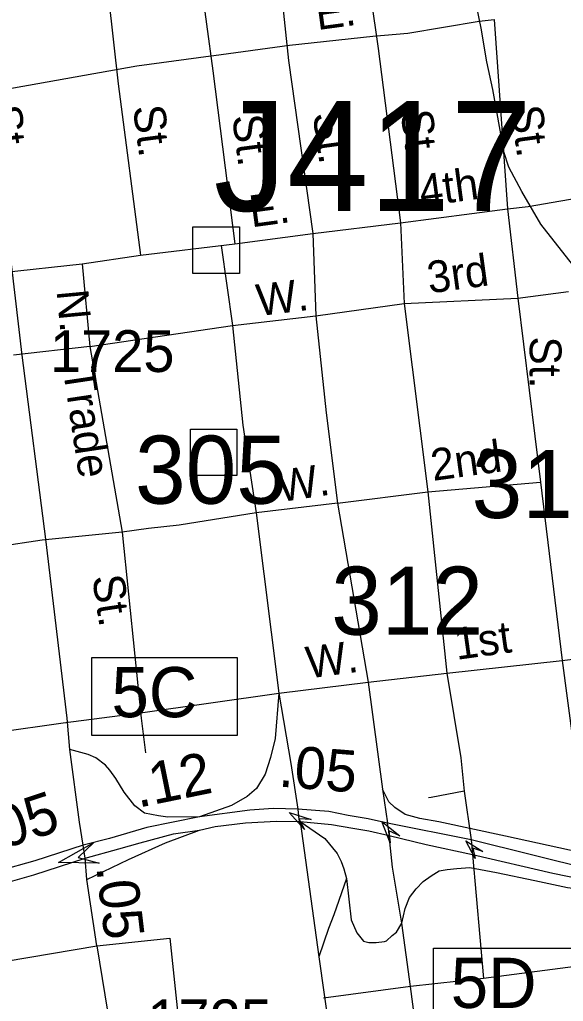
# Model space of a CAD drawing. Extents: x 1547597 to 1699558, y 810033 to 920809.
# Drawn here: x 1631601 to 1633226, y 854755 to 857689 of the extents above; entities that cross this region are included whole.
import ezdxf

# ---------------------------------------------------------------- set-up
doc = ezdxf.new("R2010")
doc.units = 0
for name, color, linetype in [('Exist Railroad Mainline', 7, 'Continuous'), ('Exist Road Non-System Structure Non-Sys Other CELL', 7, 'Continuous'), ('Exist Road Non-System Structure Non-Sys Other Number Label', 7, 'Continuous'), ('Exist Road Non-System Type 51', 7, 'Continuous'), ('Exist Road Non-System Type 51 Label', 7, 'Continuous'), ('Exist Road Primary Interstate Divided Center Attributed', 7, 'Continuous'), ('Exist Road Primary Interstate Interchange CELL', 7, 'Continuous'), ('Exist Road Primary Interstate Mileage Hundredths English Label', 7, 'Continuous'), ('Exist Road Primary Interstate Ramp 1 Lane Attributed', 7, 'Continuous'), ('Exist Road Primary US Structure Non-Sys NCDOT Attributed CELL', 7, 'Continuous'), ('Exist Road Secondary Mileage Hundredths English Label', 7, 'Continuous'), ('Exist Road Secondary Structure Standard Bridge Attributed CELL', 7, 'Continuous'), ('Exist Road Secondary Structure Standard Bridge Number Label', 7, 'Continuous'), ('Exist Road Secondary Type 51 Attributed', 7, 'Continuous'), ('Exist Road Secondary Type 51 Label', 7, 'Continuous'), ('Exist Road Secondary Type 51 Number Label', 7, 'Continuous')]:
    doc.layers.add(name, color=color, linetype=linetype)

msp = doc.modelspace()

# ---------------------------------------------------------------- linework, layer by layer
at = {"layer": 'Exist Railroad Mainline'}
msp.add_lwpolyline([(1633275, 856929.1), (1633158.3, 857077.8), (1633101.8, 857174.9), (1633062.5, 857248.2), (1633047.4, 857294.1), (1633036.8, 857358.3), (1633014.4, 857480.2), (1632997.4, 857562.4), (1632979.6, 857663.6), (1632953.6, 857794.6), (1632824.6, 858103.9), (1632718.8, 858301.2), (1632656.8, 858443.3), (1632612.2, 858518.1), (1632539.9, 858653.1), (1632422.4, 858851.8), (1632354.4, 859139.7), (1632331.1, 859185.2), (1632291.1, 859327.7), (1632259.4, 859438.7), (1632147.4, 859856)], dxfattribs=at)
at = {"layer": 'Exist Road Non-System Structure Non-Sys Other CELL'}
for points in [[(1632118.6, 857069.4), (1632257.6, 857069.4), (1632257.6, 856930.4), (1632118.6, 856930.4)], [(1632111.1, 856465.2), (1632250, 856465.2), (1632250, 856326.1), (1632111.1, 856326.1)]]:
    msp.add_lwpolyline(points, close=True, dxfattribs=at)
at = {"layer": 'Exist Road Non-System Type 51'}
for p, q in [((1632588.6, 858188.9), (1632672.3, 857602.5)), ((1632343.4, 858154.9), (1632404.1, 857566.3)), ((1631827.9, 858097.5), (1631895.4, 857497.4)), ((1633018.8, 857688.9), (1633059.2, 857123)), ((1632672.3, 857602.5), (1632738.8, 857081.5)), ((1632404.1, 857566.3), (1632476.6, 857049.2)), ((1632177.7, 857535.5), (1632244.2, 857018.5)), ((1631895.4, 857497.4), (1631962, 856984.6)), ((1633059.2, 857123), (1633089.2, 856856.6)), ((1632738.8, 857081.5), (1632749.7, 856840.7)), ((1632476.6, 857049.2), (1632485.4, 856804)), ((1632202.7, 857013.5), (1632236.8, 856775.2)), ((1631787.8, 856959.1), (1631810.1, 856712.4)), ((1633089.2, 856856.6), (1633241.5, 856876.3)), ((1632485.4, 856804), (1632749.7, 856840.7)), ((1632749.7, 856840.7), (1633089.2, 856856.6)), ((1632749.7, 856840.7), (1632820.4, 856277.6)), ((1633089.2, 856856.6), (1633157.5, 856306.5)), ((1632236.8, 856775.2), (1632485.4, 856804)), ((1631810.1, 856712.4), (1632236.8, 856775.2)), ((1631810.1, 856712.4), (1631582.5, 856685.6)), ((1631810.1, 856712.4), (1631907, 856157.2)), ((1632820.4, 856277.6), (1633157.5, 856306.5)), ((1633157.5, 856306.5), (1633222.5, 855773.9)), ((1632550.8, 856243.6), (1632820.4, 856277.6)), ((1632820.4, 856277.6), (1632877.7, 855735.9)), ((1632550.8, 856243.6), (1632307.4, 856214.8)), ((1632550.8, 856243.6), (1632642.6, 855709.2)), ((1632307.4, 856214.8), (1632375.8, 855675.9)), ((1631907, 856157.2), (1631668.4, 856132.7)), ((1631907, 856157.2), (1631963.7, 855601.4)), ((1631668.4, 856132.7), (1631414.2, 856096.6)), ((1633222.5, 855773.9), (1633576.6, 855818.8)), ((1632877.7, 855735.9), (1633222.5, 855773.9)), ((1632642.6, 855709.2), (1632877.7, 855735.9)), ((1632375.8, 855675.9), (1632642.6, 855709.2)), ((1632642.6, 855709.2), (1632685.2, 855389.4)), ((1631962.2, 855617.5), (1632375.8, 855675.9)), ((1631730.4, 855587.4), (1631962.2, 855617.5)), ((1631962.2, 855617.5), (1631976.8, 855497.3)), ((1631474.9, 855551.3), (1631730.4, 855587.4)), ((1632685.2, 855389.4), (1632700.4, 855287.2)), ((1632929, 855382.5), (1632950.1, 855237.9)), ((1632954.3, 855193.6), (1632987.2, 854823.1)), ((1632987.2, 854823.1), (1632768.5, 854798.7)), ((1632768.5, 854798.7), (1632508.4, 854763.9))]:
    msp.add_line(p, q, dxfattribs=at)
for points in [[(1632094.6, 858130.6), (1632139.8, 857816), (1632177.7, 857535.5)], [(1632171.7, 857581), (1632180.9, 857582), (1632407.3, 857612.8), (1632656.7, 857639.4), (1632761.3, 857648.5), (1632974.1, 857684.1), (1633018.8, 857688.9)], [(1631498.1, 857469.8), (1631951.1, 857550.7), (1632171.7, 857581)], [(1633120.1, 857130.1), (1633390.7, 857177), (1633576.1, 857201), (1633713.9, 857207.2), (1633819, 857222.8)], [(1631549.4, 856933.5), (1631787.8, 856959.1), (1631962, 856984.6), (1632244.2, 857018.5), (1632476.6, 857049.2), (1632738.8, 857081.5), (1633059.2, 857123), (1633120.1, 857130.1)], [(1632485.4, 856804), (1632516.8, 856513.3), (1632550.8, 856243.6)], [(1632236.8, 856775.2), (1632268.2, 856476.7), (1632307.4, 856214.8)], [(1632307.4, 856214.8), (1632077.1, 856178.1), (1631985.5, 856167.6), (1631907, 856157.2)], [(1633222.5, 855773.9), (1633254.2, 855533.8), (1633267.1, 855409.6)], [(1632877.7, 855735.9), (1632919.4, 855482.2), (1632929, 855382.5)], [(1632375.8, 855675.9), (1632410.8, 855465.6), (1632432, 855329.6)], [(1632929, 855382.5), (1632831, 855363.8), (1632822.7, 855363)], [(1632950.1, 855237.9), (1632954.3, 855193.6)], [(1634242.1, 855045.6), (1634134.2, 855012.2), (1634046.9, 854991.7), (1634003.3, 854981.4), (1633918.5, 854963.4), (1633836.4, 854940.3), (1633376.7, 854874.3), (1632987.2, 854823.1)], [(1631831.2, 854920.4), (1632049.3, 854944), (1632095.6, 854508.3), (1632128, 854310.1)], [(1631831.2, 854920.4), (1631904.1, 854474.9), (1631929.1, 854280.2)]]:
    msp.add_lwpolyline(points, dxfattribs=at)
at = {"layer": 'Exist Road Primary Interstate Divided Center Attributed'}
for points in [[(1632138.3, 855306.7), (1631980.6, 855274.7), (1631869.1, 855241.1), (1631790.2, 855221.9)], [(1632432, 855329.6), (1632358.4, 855331.2), (1632289.1, 855325.8), (1632138.3, 855306.7)], [(1632700.4, 855287.2), (1632642.5, 855300.3), (1632582.5, 855310.4), (1632525.1, 855322.2), (1632432, 855329.6)], [(1632137.8, 855266.7), (1632184.7, 855277.4), (1632276, 855288), (1632368.8, 855292.8), (1632439.2, 855291.8)], [(1632439.2, 855291.8), (1632533.1, 855283.8), (1632596.1, 855272.6), (1632643.8, 855264.5), (1632705.2, 855250.1)], [(1632950.1, 855237.9), (1632700.4, 855287.2)], [(1631796.6, 855182.4), (1631896.9, 855210.7), (1631960.4, 855228.8), (1632060.7, 855255.5), (1632137.8, 855266.7)], [(1632705.2, 855250.1), (1632815.5, 855223.9), (1632954.3, 855193.6)], [(1631790.2, 855221.9), (1631645.8, 855174.4), (1631538.6, 855145)], [(1634169.5, 855164.2), (1633974.3, 855135), (1633929, 855126.9), (1633724.3, 855106.1), (1633678.9, 855106.1), (1633567.4, 855109.3), (1633468.7, 855120.7), (1633311, 855148.2), (1632950.1, 855237.9)], [(1632954.3, 855193.6), (1633194.6, 855138), (1633330.2, 855110.4), (1633523.9, 855079.4), (1633602.6, 855073.5), (1633679.4, 855068.2), (1633737.6, 855071.4), (1633819.8, 855078.9), (1633991.3, 855093.2)], [(1631545.5, 855105), (1631642.6, 855132.8), (1631796.6, 855182.4)]]:
    msp.add_lwpolyline(points, dxfattribs=at)
at = {"layer": 'Exist Road Primary Interstate Interchange CELL'}
for points in [[(1631816.3, 855782.2), (1632251.2, 855782.2), (1632251.2, 855549), (1631816.3, 855549)], [(1632837.2, 854913.3), (1633272.2, 854913.3), (1633272.2, 854680.1), (1632837.2, 854680.1)]]:
    msp.add_lwpolyline(points, close=True, dxfattribs=at)
at = {"layer": 'Exist Road Primary Interstate Ramp 1 Lane Attributed'}
for points in [[(1632375.8, 855675.9), (1632364.1, 855540.7), (1632350.8, 855484), (1632334.1, 855433.9), (1632308.2, 855391), (1632280.5, 855367), (1632234, 855340.5), (1632138.3, 855306.7)], [(1632138.3, 855306.7), (1632043.9, 855305.1), (1632016.1, 855309.4), (1631974, 855317.4), (1631944.6, 855339.2), (1631913.1, 855379.8), (1631888.6, 855420.9), (1631869.9, 855446), (1631857.7, 855460.4), (1631828.6, 855482.8), (1631805.6, 855492.4), (1631750.8, 855507.9)], [(1634169.5, 855164.2), (1633802.9, 855131.2), (1633687.2, 855129.6), (1633601.8, 855134.4), (1633509.8, 855146.4), (1633416.4, 855163.7), (1633307.3, 855192.5), (1633052.3, 855248.5), (1632853.8, 855291.2), (1632796.7, 855301.4), (1632752.4, 855313.1), (1632721.5, 855333.9), (1632704.4, 855351.5), (1632685.2, 855389.4)], [(1632439.2, 855291.8), (1632512.5, 855241.7), (1632549.6, 855196.5), (1632561.7, 855172.8), (1632569.2, 855151), (1632577.3, 855121.8)], [(1631801.9, 855118.9), (1631925.7, 855179.2), (1632036.1, 855228.8), (1632137.8, 855266.7)], [(1632742.5, 854988.5), (1632752.9, 855032.2), (1632765.9, 855064.8), (1632785.4, 855090.8), (1632807.1, 855112.5), (1632830.9, 855129.8), (1632854.8, 855145), (1632878.6, 855149.3), (1632906.8, 855151.5), (1632945.8, 855155.2), (1633025.8, 855139.7), (1633140.6, 855116.2), (1633237.9, 855095.4), (1633314.2, 855085.3), (1633452.4, 855066.1), (1633539.9, 855057.5), (1633617.9, 855047.4), (1633711.8, 855050.7), (1633814.7, 855053.9), (1633991.3, 855093.2)], [(1632577.3, 855121.8), (1632539.2, 855013), (1632523.3, 854972.3), (1632495, 854887.4)], [(1632577.3, 855121.8), (1632591.9, 854998.5), (1632608.1, 854959.6), (1632628.1, 854934.4), (1632644, 854930.9), (1632666.4, 854930.4), (1632690.7, 854933.7), (1632696.6, 854935.2), (1632714.3, 854951.1), (1632726.7, 854961.7), (1632742.5, 854988.5)]]:
    msp.add_lwpolyline(points, dxfattribs=at)
at = {"layer": 'Exist Road Primary US Structure Non-Sys NCDOT Attributed CELL'}
msp.add_lwpolyline([(1632962.2, 855181.6), (1632934.6, 855234.6), (1632985, 855202.5), (1632954.8, 855212.6)], close=True, dxfattribs=at)
at = {"layer": 'Exist Road Secondary Structure Standard Bridge Attributed CELL'}
for points in [[(1632452.3, 855268.4), (1632406.3, 855319.2), (1632471.6, 855298.2), (1632435.1, 855300.6)], [(1632708.4, 855228.2), (1632683.3, 855292), (1632736.9, 855249.3), (1632703.7, 855264.5)], [(1631838.3, 855167.9), (1631716.4, 855169.6), (1631822.9, 855229.1), (1631775.5, 855184.6)]]:
    msp.add_lwpolyline(points, close=True, dxfattribs=at)
at = {"layer": 'Exist Road Secondary Type 51 Attributed'}
for points in [[(1631750.8, 855507.9), (1631743.1, 855600.8), (1631679.3, 856136.3), (1631608.4, 856686.4), (1631577.7, 856949.7), (1631501.5, 857498.8), (1631348.3, 858658.9), (1631197.9, 858942.2), (1631039.3, 859239.2)], [(1631790.2, 855221.9), (1631779.9, 855290.6), (1631750.8, 855507.9)], [(1632432, 855329.6), (1632435.2, 855297.8), (1632439.1, 855282.1)], [(1632439.2, 855291.8), (1632495, 854887.4)], [(1632705.2, 855250.1), (1632703.7, 855264.5), (1632700.4, 855287.2)], [(1632742.5, 854988.5), (1632715, 855155.8), (1632705.2, 855250.1)], [(1631796.6, 855182.4), (1631790.2, 855221.9)], [(1631831.2, 854920.4), (1631801.9, 855118.9), (1631796.6, 855182.4)], [(1632490.5, 853287.6), (1632505.5, 853317.4), (1632455.7, 853672.1), (1632450.6, 853741.5), (1632455.7, 853828.8), (1632471.1, 853911), (1632508.6, 854000.6), (1632536.1, 854057.2), (1632614.9, 854155.1), (1632720.2, 854265.6), (1632783, 854337.9), (1632797.2, 854373.5), (1632809.7, 854415), (1632813.7, 854459.8), (1632768.5, 854798.7), (1632742.5, 854988.5)], [(1630875.1, 854782.2), (1630919.4, 854796.6), (1631110.7, 854824.4), (1631171, 854831.3), (1631312.6, 854851.6), (1631560.2, 854875.2), (1631831.2, 854920.4)], [(1632495, 854887.4), (1632540.4, 854563.9), (1632574.7, 854354.4), (1632577, 854318.3), (1632547.1, 854212.9), (1632514.9, 854124.9), (1632480.7, 854060.7), (1632445.4, 853954.5), (1632426.9, 853859.1), (1632422.1, 853795.4), (1632418.2, 853731), (1632427.7, 853534.3), (1632470.9, 853322.2), (1632490.5, 853287.6)]]:
    msp.add_lwpolyline(points, dxfattribs=at)

# ---------------------------------------------------------------- texts
at = {"layer": 'Exist Road Non-System Structure Non-Sys Other Number Label'}
msp.add_text('J417', height=328.08, dxfattribs=at).set_placement((1632180.5, 857117.4))
at = {"layer": 'Exist Road Non-System Type 51 Label'}
for s, rotation, p in [('E.', 7.6788, (1632490.9, 857657.5)), ('St.', 277.4021, (1631938.9, 857428.1)), ('St.', 277.6581, (1633067.9, 857427.3)), ('St.', 277.3333, (1632235.5, 857400.3)), ('St.', 277.9843, (1632476.1, 857407.2)), ('St.', 277.2688, (1632739.2, 857414.6)), ('4th', 7.7883, (1632801.5, 857129.7)), ('E.', 7.6788, (1632293.6, 857067.9)), ('3rd', 7.7387, (1632825, 856870.4)), ('W.', 7.1133, (1632314.2, 856802.4)), ('N.', 275.4242, (1631710.7, 856878.3)), ('St.', 269.8315, (1633125.2, 856742.1)), ('Trade', 278.5556, (1631729.8, 856642.5)), ('2nd', 7.8922, (1632836.3, 856310.1)), ('W.', 8.5623, (1632378.6, 856246.4)), ('St.', 278.5556, (1631817.1, 856023.5)), ('1st', 7.9134, (1632906.7, 855775.2)), ('W.', 7.5901, (1632463, 855719.5))]:
    msp.add_text(s, height=95, rotation=rotation, dxfattribs=at).set_placement(p)
at = {"layer": 'Exist Road Primary Interstate Interchange CELL'}
for s, p in [('5C', (1631875.2, 855603.9)), ('5D', (1632889.1, 854735))]:
    msp.add_text(s, height=150, dxfattribs=at).set_placement(p)
at = {"layer": 'Exist Road Primary Interstate Mileage Hundredths English Label'}
for s, rotation, p in [('.05', 355.413, (1632372.4, 855397.1)), ('.12', 11.4776, (1631954.8, 855333.2)), ('.05', 18.2123, (1631507.2, 855194.5))]:
    msp.add_text(s, height=125, rotation=rotation, dxfattribs=at).set_placement(p)
at = {"layer": 'Exist Road Secondary Mileage Hundredths English Label'}
msp.add_text('.05', height=120, rotation=276.7369, dxfattribs=at).set_placement((1631829.5, 855156.3))
at = {"layer": 'Exist Road Secondary Structure Standard Bridge Number Label'}
for s, p in [('305', (1631945.6, 856242.1)), ('313', (1632951.5, 856199.3)), ('312', (1632531.9, 855850.6))]:
    msp.add_text(s, height=203.41, dxfattribs=at).set_placement(p)
at = {"layer": 'Exist Road Secondary Type 51 Label'}
msp.add_text('St.', height=95, rotation=278.6034, dxfattribs=at).set_placement((1631509.6, 857426.3))
at = {"layer": 'Exist Road Secondary Type 51 Number Label'}
for p in [(1631691.5, 856635.7), (1631982.5, 854635.3)]:
    msp.add_text('1725', height=125, dxfattribs=at).set_placement(p)

doc.saveas('drawing.dxf')
